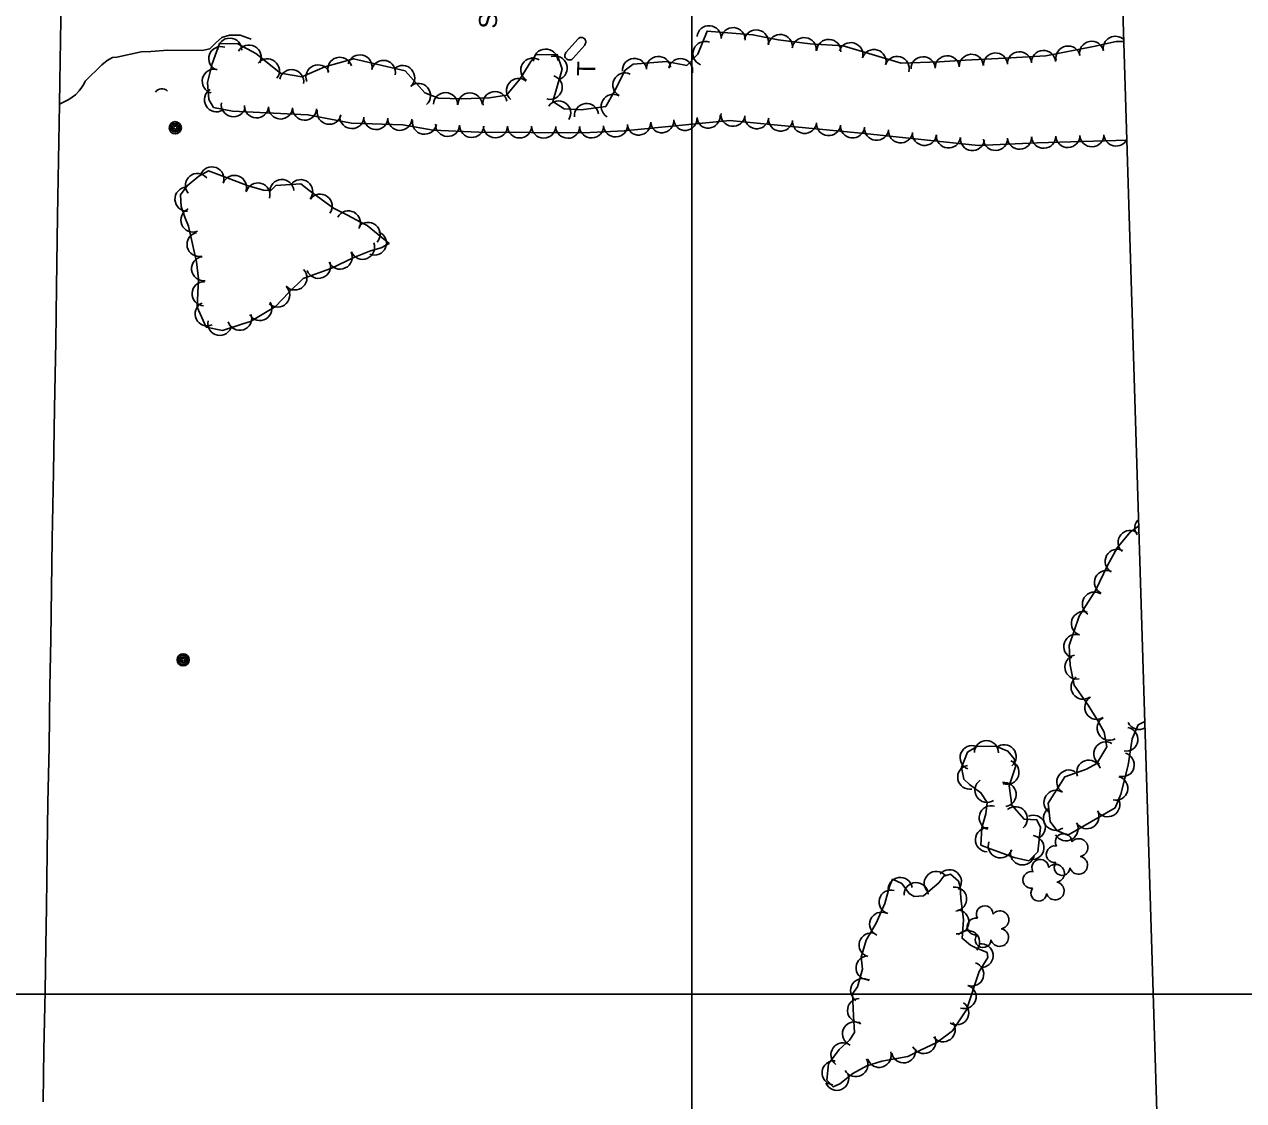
# Model space of a CAD drawing. Extents: x 591954 to 597000, y 198576 to 213500.
# Drawn here: x 594278.4 to 594683.3, y 208964.6 to 209321.9 of the extents above; entities that cross this region are included whole.
import ezdxf

# ---------------------------------------------------------------- set-up
doc = ezdxf.new("R2010")
doc.units = 0
for name, color, linetype in [('Level 10', 7, 'Continuous'), ('Level 11', 7, 'Continuous'), ('Level 12', 7, 'Continuous'), ('Level 14', 7, 'Continuous'), ('Level 15', 7, 'Continuous'), ('Level 17', 7, 'Continuous'), ('Level 18', 7, 'Continuous'), ('Level 4', 7, 'Continuous')]:
    doc.layers.add(name, color=color, linetype=linetype)

msp = doc.modelspace()

# ---------------------------------------------------------------- linework, layer by layer
at = {"layer": 'Level 10'}
for p, q in [((594500, 208500), (594500, 210000)), ((593000, 209000), (595000, 209000)), ((593000, 209000), (595000, 209000)), ((594500, 207500), (594500, 209000))]:
    msp.add_line(p, q, dxfattribs=at)
at = {"layer": 'Level 11'}
for points in [[(594290.05, 209295.45), (594290.17, 209302.87), (594290.6, 209330.35), (594290.83, 209341.54)], [(594284.68, 208964.26), (594284.85, 208981.42), (594285.3, 209000.89), (594285.49, 209015.98), (594285.72, 209028.97), (594286.01, 209047.05), (594286.21, 209063.63), (594286.62, 209082.04), (594286.91, 209101.83), (594287.23, 209117.92), (594287.66, 209150.95), (594288.13, 209173.16), (594288.38, 209194.49), (594288.84, 209216.47), (594289.03, 209234.66), (594289.45, 209258.18), (594290.05, 209295.45)]]:
    msp.add_lwpolyline(points, dxfattribs=at)
at = {"layer": 'Level 12'}
msp.add_lwpolyline([(594462.27, 209317.06), (594458.26, 209312.58), (594458.05, 209312.23), (594457.97, 209312.04), (594457.91, 209311.9), (594457.87, 209311.76), (594457.83, 209311.62), (594457.83, 209311.52), (594457.85, 209311.35), (594457.91, 209311.11), (594458.07, 209310.83), (594458.27, 209310.56), (594458.54, 209310.34), (594458.76, 209310.2), (594458.9, 209310.14), (594459.16, 209310.11), (594459.23, 209310.08), (594459.37, 209310.08), (594459.77, 209310.08), (594460, 209310.16), (594460.16, 209310.26), (594460.49, 209310.58), (594464.49, 209315.05), (594464.65, 209315.35), (594464.77, 209315.66), (594464.81, 209315.9), (594464.83, 209316.12), (594464.85, 209316.33), (594464.79, 209316.51), (594464.67, 209316.73), (594464.47, 209317.06), (594464.12, 209317.36), (594463.79, 209317.52), (594463.27, 209317.56), (594462.94, 209317.52), (594462.8, 209317.48), (594462.56, 209317.36), (594462.27, 209317.06)], dxfattribs=at)
at = {"layer": 'Level 14'}
for centre, radius in [((594328.52, 209287.58), 2.02), ((594328.51, 209287.58), 1.52), ((594328.55, 209287.58), 1.01), ((594328.54, 209287.59), 0.502), ((594331.13, 209110.95), 2.02), ((594331.12, 209110.95), 1.52), ((594331.16, 209110.95), 1.01), ((594331.15, 209110.96), 0.502)]:
    msp.add_circle(centre, radius, dxfattribs=at)
at = {"layer": 'Level 15'}
msp.add_arc((594324.07, 209298.06), 2.5, 42.9921, 149.2316, dxfattribs=at)
at = {"layer": 'Level 17'}
for points in [[(594298.65, 209303.09), (594304.08, 209308.45), (594305.85, 209309.86), (594307.71, 209310.88), (594309.08, 209311.05), (594317.14, 209312.73), (594320.42, 209312.94), (594326.06, 209313.33), (594337.4, 209313.18), (594340.04, 209313.81), (594341.89, 209315.68), (594343.97, 209317.54), (594346.49, 209318.26), (594350.02, 209318.28), (594353.72, 209316.96)], [(594298.65, 209303.09), (594298.12, 209302.1), (594297.46, 209301.05), (594296.61, 209299.81), (594295.42, 209298.55), (594293.17, 209296.97), (594290.05, 209295.45)]]:
    msp.add_lwpolyline(points, dxfattribs=at)
at = {"layer": 'Level 18'}
for points in [[(594643.54, 209316.2), (594640.99, 209316.2), (594633.4, 209314.56), (594617.55, 209311.41), (594604, 209310.73), (594590.83, 209309.99), (594582.24, 209309.5), (594569.61, 209309.07), (594550.36, 209314.81), (594539.36, 209315.41), (594528.7, 209316.77), (594520.35, 209318.45), (594505.11, 209319.65), (594502.07, 209311.98), (594498.35, 209308.3), (594491.53, 209309.6), (594480.52, 209308.7), (594477.92, 209306.68), (594474.29, 209299.54), (594471.48, 209294.6), (594463.29, 209293.57), (594457.66, 209293.81), (594453.86, 209296.32), (594457, 209306.99), (594455.32, 209311.95), (594448.21, 209311.74), (594446.55, 209309.58), (594443.03, 209303.86), (594438.47, 209298.44), (594432.81, 209297.46), (594423.73, 209297.23), (594415.94, 209297.45), (594411.34, 209299.15), (594408.64, 209302.28), (594404.84, 209306.47), (594387.74, 209310.47), (594378.15, 209307.77), (594370.56, 209304.43), (594363.46, 209305.71), (594355.32, 209312.19), (594349.33, 209315.41), (594343.23, 209315.53), (594340.8, 209308.83), (594339.19, 209302.56), (594339.69, 209296.96), (594341.24, 209294.33), (594347.5, 209293.1), (594372.59, 209291.9), (594386.99, 209289.15), (594404.08, 209288.53), (594414.11, 209286.75), (594429.33, 209286.12), (594464.1, 209285.93), (594477.56, 209286.51), (594512.69, 209290), (594526.26, 209288.61), (594557.35, 209285.69), (594595.16, 209281.65), (594614.78, 209282.58), (594644.56, 209283.46)], [(594381.08, 209260.87), (594372.87, 209266.91), (594370.22, 209268.97), (594361.96, 209268.4), (594360.28, 209266.76), (594357.83, 209266.9), (594352.74, 209268.3), (594345.7, 209270.95), (594339.53, 209273.27), (594336.34, 209271.54), (594332.45, 209268.32), (594330.23, 209265.29), (594330.45, 209261.42), (594331.68, 209257.93), (594332.93, 209254.95), (594335.57, 209243.11), (594336.22, 209237.38), (594335.77, 209227.98), (594338.81, 209221.41), (594344.21, 209220.31), (594350.93, 209222.47), (594353.51, 209223.27), (594361.8, 209228.29), (594366.23, 209232.85), (594371.03, 209237.48), (594380.16, 209240.86), (594387.82, 209244.48), (594393.37, 209246.71), (594396.87, 209247.66), (594399.51, 209249.12), (594392.28, 209255.13), (594390.21, 209256.09), (594385.71, 209258.55), (594381.08, 209260.87)], [(594648.51, 209155.41), (594645.61, 209153.29), (594641.31, 209148.08), (594638.13, 209142.28), (594634.1, 209133.94), (594628.68, 209125.44), (594625.39, 209115.65), (594625.67, 209109.15), (594626.98, 209102.48), (594631.62, 209095.85), (594634.71, 209090.92), (594637, 209086.88), (594637.84, 209082.1), (594634.5, 209076.52), (594631.14, 209074.65), (594623.88, 209072.13), (594618.33, 209063.38), (594619.05, 209057.24), (594621.24, 209054.27), (594624.88, 209052.79), (594640.63, 209061.83), (594642.53, 209066.34), (594644.98, 209075.99), (594646.26, 209084.69), (594648.25, 209089.39), (594650.52, 209090.44)], [(594605.45, 209069.16), (594607.48, 209075.37), (594607.1, 209078.06), (594604.99, 209080.57), (594601.19, 209082.18), (594594.91, 209082.24), (594591.6, 209080.32), (594589.59, 209075.2), (594590.33, 209071.3), (594592.21, 209069.54), (594596.07, 209066.8), (594598.17, 209063.59), (594597.68, 209059.82), (594596.31, 209055.15), (594596.07, 209049.42), (594599.43, 209048.06), (594607.12, 209045.31), (594611.92, 209044.23), (594614.94, 209047.21), (594615.79, 209055.32), (594614.66, 209057.78), (594610.39, 209058.01), (594606.37, 209062.7), (594605.45, 209069.16)], [(594591.21, 208994.7), (594595.49, 209007.5), (594598.33, 209012.07), (594598.09, 209013.83), (594594.15, 209015.48), (594592.56, 209016.24), (594589.81, 209018.52), (594590.21, 209024.63), (594589.38, 209031.85), (594589.12, 209035.63), (594588.6, 209037.42), (594585.94, 209039.76), (594583.72, 209039.07), (594582.11, 209036.96), (594576.97, 209032.55), (594573.89, 209032.42), (594572.24, 209033.4), (594569.76, 209036.68), (594566.72, 209038.1), (594565.69, 209035.66), (594564.13, 209030.09), (594561.23, 209023.5), (594557.89, 209017.88), (594556.24, 209012.26), (594556.7, 209008.25), (594555.07, 209002.44), (594553.46, 209000.1), (594553.74, 208992.76), (594554.06, 208987.21), (594552.42, 208984.68), (594548.98, 208981.62), (594545.46, 208976.79), (594544.93, 208971.37), (594546.93, 208969.18), (594549.21, 208970.16), (594553.56, 208973.64), (594558.2, 208976.15), (594563.12, 208977.69), (594571.75, 208979.26), (594575.94, 208981.37), (594581.42, 208983.93), (594586.58, 208987.83), (594591.21, 208994.7)]]:
    msp.add_lwpolyline(points, dxfattribs=at)
for centre, radius, start, end in [((594394.61, 209249.29), 4, 248.2036, 68.1882), ((594383.27, 209244.64), 4, 205.285, 25.2697), ((594362.52, 209232.04), 4, 225.8618, 45.8465), ((594623.54, 209050.45), 2.78, 1.3946, 209.1675), ((594628.59, 209048.6), 2.97, 278.4237, 139.6575), ((594620.54, 209046.38), 2.78, 78.0716, 279.0826), ((594628.47, 209042.74), 2.97, 196.0745, 79.0477), ((594615.77, 209041.93), 2.78, 1.3946, 209.1675), ((594620.81, 209040.07), 2.97, 278.4237, 139.6575), ((594623, 209041.98), 2.61, 140.7797, 358.7123), ((594612.77, 209037.85), 2.78, 78.0716, 279.0826), ((594615.23, 209033.45), 2.61, 140.7797, 358.7123), ((594620.7, 209034.22), 2.97, 196.0745, 79.0477), ((594597.31, 209026.49), 2.78, 1.3946, 209.1675), ((594594.31, 209022.41), 2.78, 78.0716, 279.0826), ((594602.36, 209024.63), 2.97, 278.4237, 139.6575), ((594602.24, 209018.78), 2.97, 196.0745, 79.0477), ((594596.78, 209018.01), 2.61, 140.7797, 358.7123)]:
    msp.add_arc(centre, radius, start, end, dxfattribs=at)
for centre, major_axis, ratio, start_param, end_param in [((594505.78, 209317.55), (3.98, -0.44), 0.976088, 0.033224, 3.174549), ((594513.76, 209316.92), (3.98, -0.44), 0.976088, 0.033224, 3.174549), ((594346.62, 209313.42), (4, -0.17), 0.975814, 0.022636, 3.163961), ((594504.41, 209312.22), (1.42, 3.74), 0.995523, 6.270489, 9.411814), ((594521.46, 209316.14), (3.93, -0.77), 0.977219, 6.277781, 9.419107), ((594529.46, 209314.61), (3.97, -0.51), 0.976489, 0.000134, 3.141459), ((594537.39, 209313.6), (3.97, -0.51), 0.976489, 0.000134, 3.141459), ((594545.52, 209313.03), (3.99, -0.23), 0.975981, 0.004302, 3.145627), ((594640.67, 209314.04), (3.94, 0.69), 0.976208, 0.607474, 3.183028), ((594343.63, 209310.53), (1.54, 3.69), 0.996054, 0.047592, 3.188918), ((594353.05, 209311.07), (3.46, -2), 0.982165, 0.031406, 3.172732), ((594451.51, 209309.8), (3.98, -0.4), 0.975247, 0.134008, 3.275333), ((594552.9, 209311.92), (3.84, -1.13), 0.978446, 6.278499, 9.419824), ((594560.56, 209309.63), (3.84, -1.13), 0.978446, 6.278499, 9.419824), ((594608.82, 209308.93), (3.98, 0.42), 0.975605, 6.22621, 9.367535), ((594616.81, 209309.33), (3.98, 0.42), 0.975605, 6.22621, 9.367535), ((594624.97, 209310.8), (3.91, 0.87), 0.976097, 6.260532, 9.401857), ((594632.81, 209312.36), (3.91, 0.87), 0.976097, 6.260532, 9.401857), ((594359.14, 209306.51), (3.19, -2.42), 0.98631, 6.26, 9.401326), ((594375.88, 209304.53), (3.67, 1.59), 0.978522, 0.005986, 3.147312), ((594383.15, 209307.05), (3.85, 1.1), 0.976746, 6.278639, 9.419964), ((594389.86, 209307.87), (3.89, -0.91), 0.977595, 0.000134, 3.141459), ((594397.65, 209306.05), (3.89, -0.91), 0.977595, 0.000134, 3.141459), ((594404.04, 209304.27), (2.5, -3.13), 0.99017, 0.063403, 3.204728), ((594447.25, 209306.76), (3.1, 2.53), 0.990945, 0.338636, 3.479961), ((594454.66, 209307.39), (-0.15, -4), 0.997954, 0.366181, 3.507506), ((594481, 209306.69), (3.99, 0.28), 0.97569, 0.01253, 3.153855), ((594488.97, 209307.34), (3.99, 0.28), 0.97569, 0.01253, 3.153855), ((594496.32, 209306.61), (3.91, -0.83), 0.977076, 0.020432, 3.161757), ((594568.23, 209307.34), (3.84, -1.13), 0.978446, 6.278499, 9.419824), ((594576.84, 209307.27), (3.99, 0.25), 0.975678, 6.254426, 9.395751), ((594584.87, 209307.6), (3.97, 0.45), 0.975599, 6.225088, 9.366414), ((594592.86, 209308.06), (3.99, 0.24), 0.975682, 6.279861, 9.421186), ((594600.85, 209308.51), (3.99, 0.24), 0.975682, 6.279861, 9.421186), ((594341.47, 209303.04), (1.34, 3.77), 0.997633, 0.090029, 3.231354), ((594367.16, 209302.97), (3.92, -0.81), 0.976963, 0.02611, 3.167436), ((594453.06, 209300.99), (-0.99, -3.87), 0.997105, 6.247853, 9.389178), ((594477.78, 209301.82), (1.69, 3.62), 0.99361, 6.250117, 9.391442), ((594409.32, 209298.32), (2.05, -3.43), 0.990415, 0.176041, 3.317366), ((594442.48, 209299.99), (2.77, 2.89), 0.988216, 0.064753, 3.206078), ((594342.17, 209296.87), (-2.04, 3.44), 0.994771, 0.000134, 3.141459), ((594418.28, 209295.34), (4, -0.16), 0.975853, 0.011883, 3.153209), ((594426.39, 209295.26), (3.98, -0.37), 0.975342, 0.120157, 3.261482), ((594434.67, 209295.71), (3.98, -0.35), 0.974254, 0.265286, 3.406612), ((594455.85, 209292.54), (3.28, -2.28), 0.984176, 0.024955, 3.16628), ((594473.93, 209294.7), (1.88, 3.53), 0.992556, 6.254422, 9.395747), ((594347.8, 209295.12), (-3.83, 1.17), 0.976874, 0.102979, 3.244304), ((594355.49, 209294.76), (-3.97, 0.48), 0.975796, 0.07484, 3.216165), ((594363.48, 209294.38), (-3.97, 0.48), 0.975796, 0.07484, 3.216165), ((594371.47, 209294), (-3.97, 0.48), 0.975796, 0.07484, 3.216165), ((594379.61, 209292.64), (-3.72, 1.47), 0.976111, 0.192687, 3.334012), ((594465.09, 209291.74), (3.97, 0.45), 0.97578, 0.011213, 3.152538), ((594387.13, 209291.19), (-3.67, 1.6), 0.971793, 0.38496, 3.526285), ((594395.1, 209290.9), (-3.67, 1.6), 0.971793, 0.38496, 3.526285), ((594403.06, 209290.61), (-3.67, 1.6), 0.971793, 0.38496, 3.526285), ((594411.28, 209289.33), (-3.99, 0.34), 0.976799, 6.191548, 9.332874), ((594418.95, 209288.6), (-4, -0.16), 0.975768, 6.199208, 9.340533), ((594426.94, 209288.26), (-4, -0.16), 0.975768, 6.199208, 9.340533), ((594474.74, 209288.43), (-3.98, -0.36), 0.975635, 6.235943, 9.377268), ((594482.55, 209289.05), (-2.41, -3.19), 0.94281, 5.429983, 8.571308), ((594490.25, 209289.82), (-2.41, -3.19), 0.94281, 5.429983, 8.571308), ((594497.96, 209290.59), (-2.41, -3.19), 0.94281, 5.429983, 8.571308), ((594505.66, 209291.35), (-2.41, -3.19), 0.94281, 5.429983, 8.571308), ((594513.72, 209291.95), (-3.87, -1.03), 0.972814, 5.912183, 9.053509), ((594521.65, 209291.14), (-3.87, -1.03), 0.972814, 5.912183, 9.053509), ((594529.54, 209290.36), (-4, 0.17), 0.976182, 6.231634, 9.372959), ((594537.5, 209289.61), (-4, 0.17), 0.976182, 6.231634, 9.372959), ((594545.47, 209288.86), (-4, 0.17), 0.976182, 6.231634, 9.372959), ((594553.43, 209288.11), (-4, 0.17), 0.976182, 6.231634, 9.372959), ((594434.85, 209288.13), (-4, 0.04), 0.975779, 0.004077, 3.145402), ((594442.85, 209288.09), (-4, 0.04), 0.975779, 0.004077, 3.145402), ((594450.85, 209288.05), (-4, 0.04), 0.975779, 0.004077, 3.145402), ((594458.85, 209288), (-4, 0.04), 0.975779, 0.004077, 3.145402), ((594466.75, 209288.09), (-3.98, -0.36), 0.975635, 6.235943, 9.377268), ((594561.42, 209287.31), (-4, 0.14), 0.976222, 6.210466, 9.351791), ((594569.37, 209286.46), (-4, 0.14), 0.976222, 6.210466, 9.351791), ((594577.32, 209285.61), (-4, 0.14), 0.976222, 6.210466, 9.351791), ((594585.27, 209284.76), (-4, 0.14), 0.976222, 6.210466, 9.351791), ((594593.23, 209283.91), (-4, 0.14), 0.976222, 6.210466, 9.351791), ((594608.87, 209284.34), (-4, -0.12), 0.975676, 0.018709, 3.160034), ((594616.9, 209284.68), (-4, -0.08), 0.975699, 0.010762, 3.152087), ((594624.9, 209284.92), (-4, -0.08), 0.975699, 0.010762, 3.152087), ((594632.89, 209285.16), (-4, -0.08), 0.975699, 0.010762, 3.152087), ((594640.89, 209285.4), (-4, -0.08), 0.975699, 0.010762, 2.705455), ((594600.88, 209283.97), (-4, -0.12), 0.975676, 0.018709, 3.160034), ((594335.87, 209268.44), (-2.32, 3.25), 0.999951, 4.783073, 7.924398), ((594340.69, 209270.59), (1.51, -3.7), 0.999981, 0.823151, 3.964476), ((594348.18, 209267.78), (2.42, -3.19), 0.999988, 0.562761, 3.704086), ((594355.96, 209265.25), (3.51, 1.93), 0.999985, 5.513229, 8.654554), ((594363.93, 209266.44), (3.99, 0.27), 0.999997, 0, 3.141325), ((594370.17, 209266.36), (-0.61, -3.95), 0.999947, 1.063342, 4.204667), ((594332.41, 209263.88), (-3.97, 0.49), 0.999658, 4.891285, 8.03261), ((594376.62, 209261.55), (2.96, 2.69), 0.999688, 4.911253, 8.052578), ((594334.36, 209256.94), (-3.97, -0.49), 0.999813, 4.987089, 8.128415), ((594386.01, 209256), (-1.35, -3.77), 0.999562, 1.413932, 4.555257), ((594392.53, 209252.2), (-0.83, -3.91), 0.999941, 1.086265, 4.227591), ((594336.43, 209248.85), (-3.91, 0.86), 0.99993, 5.149688, 8.291014), ((594390.71, 209247.9), (-2.43, 3.18), 0.999994, 1.30088, 4.442205), ((594337.94, 209240.78), (2.62, 3.03), 0.999975, 0.826919, 3.968245), ((594368.25, 209237.72), (2.01, -3.46), 0.999989, 4.952517, 8.093842), ((594376.08, 209241.58), (-2.13, 3.39), 0.999986, 1.363959, 4.505284), ((594338.08, 209232.47), (-2.97, 2.68), 0.999976, 5.399637, 8.540963), ((594339.1, 209225.77), (-3.96, 0.53), 0.999952, 5.27899, 8.420315), ((594356.61, 209227.59), (-2.12, 3.39), 0.999987, 1.555956, 4.697281), ((594349.9, 209224.34), (-1.43, 3.74), 0.999709, 1.517025, 4.65835), ((594343.31, 209222.63), (0.01, 4), 0.999829, 1.372025, 4.51335), ((594651.17, 209154.79), (3.48, 1.98), 0.990301, 1.812608, 3.256074), ((594645.54, 209149.95), (2.82, 2.84), 0.989646, 0.093106, 3.234431), ((594641.27, 209143.7), (2.61, 3.03), 0.989581, 0.211484, 3.352809), ((594637.72, 209136.66), (2.53, 3.1), 0.989684, 0.235969, 3.377294), ((594633.72, 209129.49), (3.29, 2.28), 0.988024, 0.402052, 3.543377), ((594630.05, 209123.01), (2.47, 3.14), 0.989783, 0.346154, 3.487479), ((594627.51, 209115.44), (2.47, 3.14), 0.989783, 0.346154, 3.487479), ((594627.91, 209108.56), (1.31, 3.78), 0.994241, 0.531658, 3.672983), ((594629.97, 209101.86), (-1.24, 3.8), 0.999094, 0.294976, 3.436302), ((594634.52, 209095.17), (1.74, 3.6), 0.996032, 1.010533, 4.151859), ((594638.64, 209088.23), (0.11, 4), 0.998046, 0.54306, 3.684385), ((594648.54, 209091.81), (-2.77, -2.88), 0.990548, 5.907462, 7.592331), ((594644.21, 209084.6), (2.98, -2.67), 0.972664, 5.28426, 8.425585), ((594593.12, 209078.46), (-3.28, 2.29), 0.998434, 4.947305, 8.088631), ((594597.87, 209080.12), (3.95, -0.61), 0.998997, 0.142788, 3.284114), ((594603.75, 209078.79), (2.39, -3.2), 0.998631, 0.058551, 3.199876), ((594637.51, 209079.75), (1.13, 3.84), 0.989212, 6.028738, 9.170063), ((594631.86, 209073.66), (3.97, 0.5), 0.992259, 0.211195, 3.35252), ((594643.05, 209076.17), (2.51, -3.11), 0.974648, 5.342689, 8.484014), ((594592.33, 209071.98), (-3.82, 1.19), 0.99658, 5.200803, 8.342128), ((594604.7, 209073.6), (3.57, -1.8), 0.994341, 4.862367, 8.003693), ((594625.24, 209070.41), (3.34, 2.2), 0.987766, 0.42685, 3.568175), ((594598.03, 209067.63), (-2.83, 2.83), 0.998684, 6.078583, 9.219908), ((594603.76, 209066.21), (1.21, -3.81), 0.99929, 6.119911, 9.261236), ((594640.89, 209068.32), (2.51, -3.11), 0.974648, 5.342689, 8.484014), ((594620.97, 209063.67), (3.34, 2.2), 0.987766, 0.42685, 3.568175), ((594599.48, 209058.52), (-1.28, 3.79), 0.999771, 5.670242, 8.811567), ((594607.48, 209058.19), (3.64, -1.66), 0.998336, 5.84859, 8.989915), ((594638.2, 209062.83), (-3.15, -2.47), 0.99093, 6.139407, 9.280733), ((594613.46, 209055.38), (3.96, -0.55), 0.996202, 5.276756, 8.418081), ((594620.84, 209058.34), (-0.66, 3.95), 0.999117, 0.469378, 3.610703), ((594631.27, 209058.85), (-3.15, -2.47), 0.99093, 6.139407, 9.280733), ((594598.24, 209051.2), (-0.98, 3.88), 0.99953, 5.994802, 9.136128), ((594624.33, 209054.86), (-3.15, -2.47), 0.99093, 6.139407, 9.280733), ((594602.49, 209049.19), (-3.41, 2.1), 0.99859, 0.20905, 3.350375), ((594612.98, 209048.6), (1.81, -3.56), 0.999503, 5.707441, 8.848767), ((594609.86, 209046.84), (-3.65, 1.65), 0.998707, 0.201588, 3.342913), ((594585.57, 209037.29), (3.47, -1.99), 0.998358, 6.084741, 9.226066), ((594569.26, 209034.76), (3.37, -2.15), 0.994458, 0.710055, 3.85138), ((594581.21, 209036.75), (3.03, 2.61), 0.995144, 0.000134, 3.141459), ((594566.22, 209030.58), (3.99, 0.27), 0.984545, 1.23596, 4.377285), ((594574.55, 209033), (3.98, 0.41), 0.994602, 6.220857, 9.362183), ((594587.31, 209031.51), (-3.81, -1.21), 0.994513, 1.380462, 4.521787), ((594563.09, 209023.19), (3.4, 2.1), 0.996337, 0.604223, 3.745549), ((594588.07, 209023.97), (-3.57, -1.81), 0.997136, 1.037966, 4.179291), ((594591.65, 209017.12), (3.39, 2.13), 0.982167, 5.024941, 8.166266), ((594559.57, 209016.3), (3.83, 1.14), 0.994025, 0.998939, 4.140264), ((594596.13, 209012.71), (-3.89, -0.95), 0.985071, 1.46919, 4.610515), ((594558.58, 209008.72), (3.84, 1.11), 0.992783, 1.405293, 4.546619), ((594592.98, 209006.58), (-3.99, -0.22), 0.985486, 1.196779, 4.338104), ((594556.74, 209001.19), (3.96, 0.58), 0.992297, 0.828951, 3.970277), ((594590.47, 208999.09), (-3.99, -0.22), 0.985486, 1.196779, 4.338104), ((594555.75, 208994.54), (-1.09, 3.85), 0.999581, 6.045933, 9.187259), ((594588.05, 208993.74), (-3.68, -1.57), 0.995036, 0.576865, 3.718191), ((594554.04, 208986.76), (-0.96, 3.88), 0.992542, 5.46165, 8.602976), ((594583.52, 208988.13), (-3.08, -2.55), 0.994884, 6.237434, 9.378759), ((594577.1, 208984.21), (-3.7, -1.52), 0.994336, 0.04684, 3.188166), ((594550.25, 208979.82), (2.93, 2.73), 0.996153, 0.191996, 3.333321), ((594562.29, 208979.61), (-1.6, -3.67), 0.986361, 5.421346, 8.562671), ((594570.37, 208981.12), (-2.83, -2.82), 0.991586, 5.675397, 8.816722), ((594547.28, 208973.86), (1.24, 3.8), 0.999079, 0.21581, 3.357136), ((594554.52, 208976.53), (-3.33, -2.21), 0.99441, 6.193411, 9.334736), ((594548.25, 208972.01), (-1.02, -3.87), 0.984464, 5.366115, 8.50744)]:
    msp.add_ellipse(centre, major_axis=major_axis, ratio=ratio, start_param=start_param, end_param=end_param, dxfattribs=at)
at = {"layer": 'Level 4'}
msp.add_lwpolyline([(594635.47, 209577.53), (594663.37, 208674.32)], dxfattribs=at)

# ---------------------------------------------------------------- texts
at = {"layer": 'Level 12'}
msp.add_text('T', height=6, rotation=88.8789, dxfattribs=at).set_placement((594467.92, 209304.65))
at = {"layer": 'Level 14'}
msp.add_text('SIGN', height=6, rotation=88.8789, dxfattribs=at).set_placement((594435.32, 209320.44))

doc.saveas('drawing.dxf')
